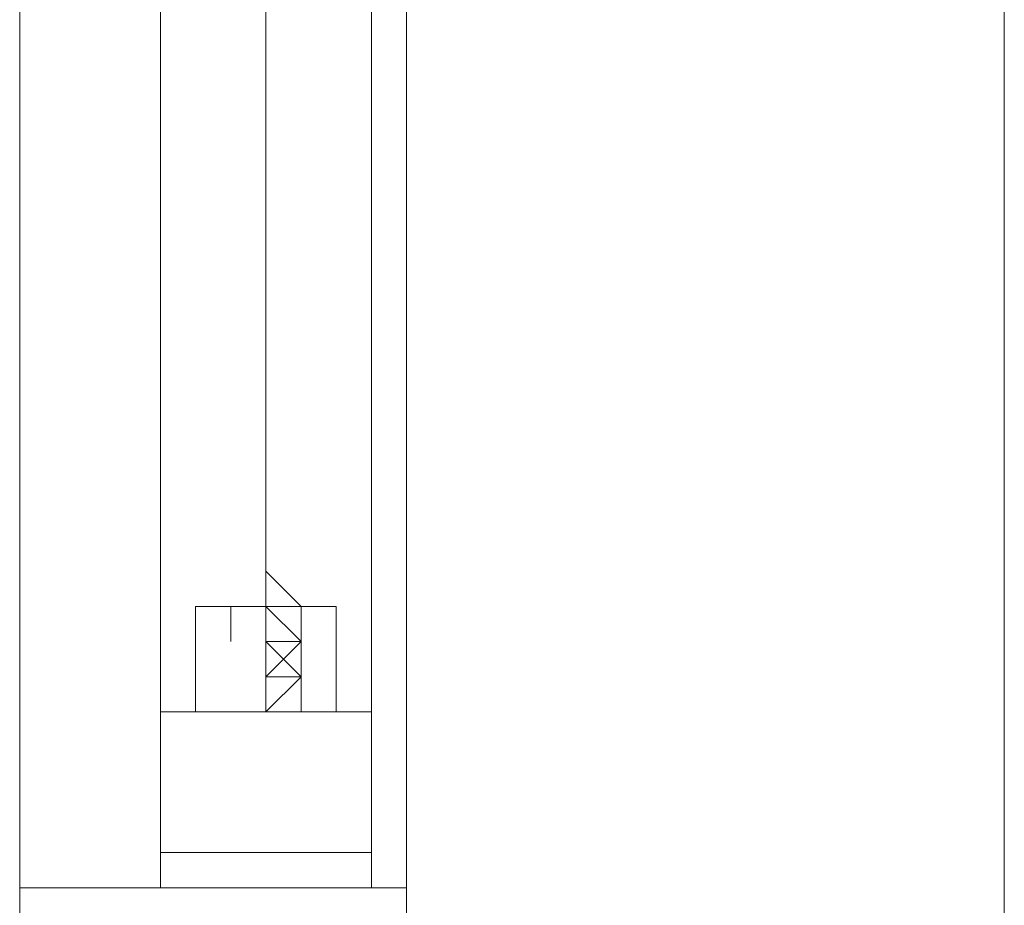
# Model space of a CAD drawing. Header units: metres. Extents: x 5.7 to 89.8, y 4 to 63.5.
# Tile 462 of 475: x 72.95 to 73.22, y 52.097 to 52.339. Entities that reach past the tile are written whole.
import ezdxf

# ---------------------------------------------------------------- set-up
doc = ezdxf.new("R2010")
doc.units = ezdxf.units.M
doc.header["$MEASUREMENT"] = 0
for name, color, linetype in [('PDF17_kaff', 7, 'Continuous'), ('PDF17_wall', 7, 'Continuous'), ('PDF17_WIN', 7, 'Continuous'), ('PDF17_win11', 7, 'Continuous')]:
    doc.layers.add(name, color=color, linetype=linetype)

msp = doc.modelspace()

# ---------------------------------------------------------------- linework, layer by layer
at = {"layer": 'PDF17_kaff', "lineweight": 20}
msp.add_lwpolyline([(73.16181, 53.04544), (73.21959, 53.04544), (73.21959, 52.05343)], dxfattribs=at)
at = {"layer": 'PDF17_wall', "lineweight": 0}
for points in [[(72.98844, 52.11121), (73.04623, 52.11121), (73.04623, 52.17863), (73.04623, 52.11121), (72.98844, 52.11121), (72.98844, 52.17863)], [(72.99808, 52.14974), (73.0366, 52.14974), (73.0366, 52.17863), (73.02697, 52.17863), (73.02697, 52.169), (73.02697, 52.17863), (73.0366, 52.17863), (73.0366, 52.14974), (72.99808, 52.14974), (72.99808, 52.17863), (73.00771, 52.17863), (73.00771, 52.169), (73.00771, 52.17863), (72.99808, 52.17863)], [(72.98844, 52.14974), (73.04623, 52.14974)], [(73.05586, 52.13048), (73.05586, 52.10158), (72.94992, 52.10158), (72.94992, 52.13048), (72.94992, 52.10158), (73.05586, 52.10158)]]:
    msp.add_lwpolyline(points, close=True, dxfattribs=at)
at = {"layer": 'PDF17_WIN', "lineweight": 18}
for points in [[(73.05586, 53.05507), (73.05586, 52.7854), (73.05586, 52.05343)], [(72.94992, 52.98765), (72.94992, 52.7854), (72.94992, 52.09195)], [(73.01734, 52.42904), (73.01734, 52.15937), (73.01734, 52.42904), (73.01734, 52.15937), (73.01734, 52.42904), (73.01734, 52.15937), (73.01734, 52.7854), (73.01734, 52.94913), (73.02697, 52.94913), (73.02697, 52.92986), (73.01734, 52.92986), (73.01734, 52.92023), (73.02697, 52.92986), (73.01734, 52.92986)], [(73.01734, 52.15937), (73.01734, 52.15937)], [(73.01734, 52.15937), (73.01734, 52.15937)]]:
    msp.add_lwpolyline(points, dxfattribs=at)
for points in [[(73.01734, 52.94913), (73.01734, 52.7854), (73.01734, 52.15937), (73.01734, 52.7854)], [(73.01734, 52.94913), (73.01734, 52.7854), (73.01734, 52.15937), (73.01734, 52.7854)], [(73.02697, 52.14974), (73.01734, 52.14974), (73.02697, 52.14974), (73.02697, 52.17863), (73.01734, 52.18826), (73.01734, 52.17863), (73.00771, 52.17863), (73.01734, 52.17863), (73.02697, 52.17863)], [(73.02697, 52.169), (73.01734, 52.169), (73.01734, 52.15937), (73.02697, 52.169), (73.01734, 52.169), (73.01734, 52.15937), (73.02697, 52.15937), (73.01734, 52.15937), (73.01734, 52.14974), (73.01734, 52.15937), (73.01734, 52.18826), (73.01734, 52.15937), (73.01734, 52.14974), (73.01734, 52.15937), (73.02697, 52.15937), (73.01734, 52.15937), (73.01734, 52.169), (73.01734, 52.17863), (73.02697, 52.17863), (73.01734, 52.17863), (73.01734, 52.18826), (73.01734, 52.17863), (73.02697, 52.17863), (73.01734, 52.18826), (73.01734, 52.17863), (73.00771, 52.17863), (73.01734, 52.17863), (73.01734, 52.14974), (73.01734, 52.17863), (73.02697, 52.17863), (73.01734, 52.17863), (73.01734, 52.18826), (73.01734, 52.17863), (73.02697, 52.17863), (73.01734, 52.17863), (73.01734, 52.169), (73.02697, 52.169), (73.01734, 52.15937), (73.01734, 52.169)], [(73.01734, 52.15937), (73.01734, 52.18826)], [(73.02697, 52.15937), (73.01734, 52.169), (73.02697, 52.169), (73.01734, 52.17863), (73.02697, 52.169), (73.01734, 52.169)], [(73.01734, 52.14974), (73.02697, 52.15937), (73.01734, 52.15937)], [(73.01734, 52.14974), (73.02697, 52.15937), (73.01734, 52.15937)]]:
    msp.add_lwpolyline(points, close=True, dxfattribs=at)
at = {"layer": 'PDF17_win11', "lineweight": 13}
for points in [[(72.98844, 52.10158), (72.98844, 52.7854), (72.98844, 52.92986)], [(73.04623, 52.10158), (73.04623, 52.7854), (73.04623, 52.92986)]]:
    msp.add_lwpolyline(points, dxfattribs=at)

doc.saveas('drawing.dxf')
